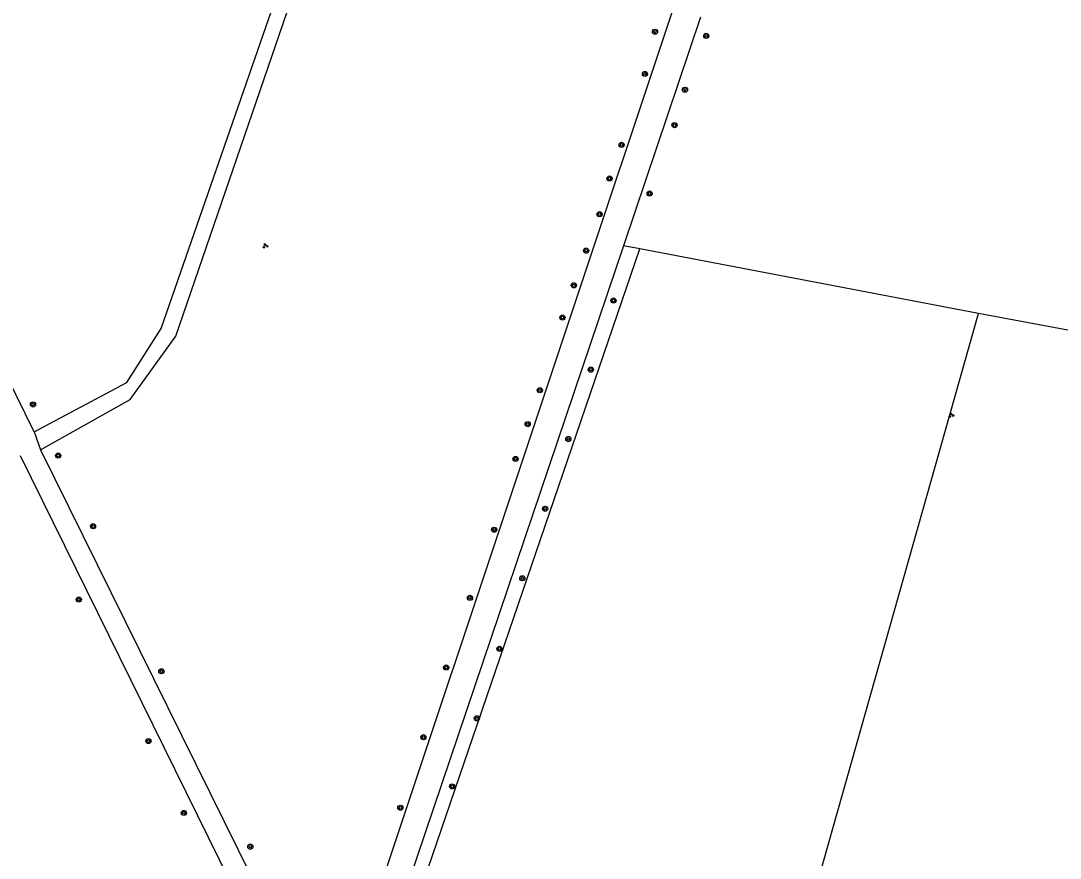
# Model space of a CAD drawing. Extents: x 128999 to 131010, y 395498 to 399007.
# Drawn here: x 130601 to 130761.9, y 396839.6 to 396969.2 of the extents above; entities that cross this region are included whole.
import ezdxf

# ---------------------------------------------------------------- set-up
doc = ezdxf.new("R2010")
doc.units = 0
for name, color, linetype in [('gg-knt-onverhard', 7, 'Continuous'), ('gt-grn-groengrens', 7, 'Continuous'), ('gt-symb-boom', 7, 'Continuous'), ('gt-symb-groenvak', 7, 'Continuous')]:
    doc.layers.add(name, color=color, linetype=linetype)

# ---------------------------------------------------------------- blocks, each defined once
blk = doc.blocks.new('gt0-GRVAK')
at = {"layer": 'gt-symb-groenvak'}
for p, q in [((-0.11, 0.19), (-0.23, 0.24)), ((-0.18, 0.15), (0.09, 0.15)), ((-0.09, 0.21), (-0.16, 0.32)), ((-0.05, 0.21), (-0.05, 0.39)), ((0, 0.21), (0.06, 0.32)), ((0.01, 0.19), (0.13, 0.24)), ((0.26, -0.05), (0.2, 0.06)), ((0.31, -0.05), (0.31, 0.13)), ((0.35, -0.05), (0.41, 0.06)), ((-0.24, -0.23), (-0.36, -0.18)), ((-0.32, -0.26), (-0.05, -0.26)), ((-0.23, -0.21), (-0.29, -0.1)), ((-0.18, -0.2), (-0.18, -0.02)), ((-0.14, -0.21), (-0.07, -0.1)), ((-0.12, -0.23), (0, -0.18)), ((0.24, -0.07), (0.12, -0.02)), ((0.17, -0.11), (0.44, -0.11)), ((0.37, -0.07), (0.49, -0.02))]:
    blk.add_line(p, q, dxfattribs=at)
blk = doc.blocks.new('gt0-BOOM')
at = {"layer": 'gt-symb-boom'}
for radius in [0.4, 0.2]:
    blk.add_circle((0, 0), radius, dxfattribs=at)

msp = doc.modelspace()

# ---------------------------------------------------------------- linework, layer by layer
at = {"layer": 'gg-knt-onverhard'}
for p, q in [((130603.11, 396905.57), (130541.86, 397029.74)), ((130706.21, 396969.72), (130694.27, 396934.36)), ((130600.92, 396901.92), (130640.88, 396820.88))]:
    msp.add_line(p, q, dxfattribs=at)
for points in [[(130604.08, 396902.79), (130643.45, 396823.14), (130648.76, 396815.72), (130649.82, 396816.03), (130654.91, 396829.8), (130758.78, 397141.26)], [(130604.08, 396902.79), (130617.95, 396910.59), (130625.05, 396920.37), (130677.28, 397072.61), (130676.45, 397083.3), (130671.41, 397095.3)], [(130603.11, 396905.57), (130617.43, 396913.2), (130622.76, 396921.57), (130674.73, 397071.28), (130674.86, 397080.51), (130669.08, 397094.4)], [(130694.27, 396934.36), (130658.44, 396828.27), (130658.33, 396827.83)]]:
    msp.add_lwpolyline(points, dxfattribs=at)
at = {"layer": 'gt-grn-groengrens'}
for p, q in [((130696.84, 396933.88), (130694.27, 396934.36)), ((130660.46, 396827.59), (130696.84, 396933.88)), ((130749.23, 396923.9), (130696.84, 396933.88)), ((130803.8, 396913.52), (130749.23, 396923.9)), ((130603.11, 396905.57), (130604.08, 396902.79))]:
    msp.add_line(p, q, dxfattribs=at)
msp.add_lwpolyline([(130720.24, 396821), (130722.36, 396828.87), (130749.23, 396923.9)], dxfattribs=at)

# ---------------------------------------------------------------- block references
at = {"layer": 'gt-symb-boom'}
for p in [(130699.17, 396967.47), (130707.1, 396966.83), (130697.61, 396960.94), (130703.81, 396958.5), (130702.19, 396953.02), (130694, 396949.96), (130692.13, 396944.76), (130698.33, 396942.44), (130690.59, 396939.24), (130688.51, 396933.6), (130686.61, 396928.23), (130692.74, 396925.88), (130684.85, 396923.25), (130689.23, 396915.18), (130681.34, 396912.01), (130679.47, 396906.76), (130685.76, 396904.46), (130677.59, 396901.37), (130682.16, 396893.66), (130674.29, 396890.42), (130678.64, 396882.91), (130670.54, 396879.87), (130675.1, 396871.99), (130622.79, 396868.52), (130666.86, 396869.09), (130671.61, 396861.24), (130663.33, 396858.31), (130667.79, 396850.69), (130659.77, 396847.39), (130636.55, 396841.38)]:
    msp.add_blockref('gt0-BOOM', p, dxfattribs=at)
for p, rotation in [((130602.93, 396909.8), 116.36005820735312), ((130606.83, 396901.9), 116.36005820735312), ((130612.22, 396890.96), 116.3600582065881), ((130610.01, 396879.61), -63.76806006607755), ((130620.79, 396857.72), -63.768060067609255), ((130626.27, 396846.6), -63.76806006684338)]:
    msp.add_blockref('gt0-BOOM', p, dxfattribs=dict(at, rotation=rotation))
at = {"layer": 'gt-symb-groenvak'}
for p in [(130638.87, 396934.34), (130745, 396908.15)]:
    msp.add_blockref('gt0-GRVAK', p, dxfattribs=at)

doc.saveas('drawing.dxf')
